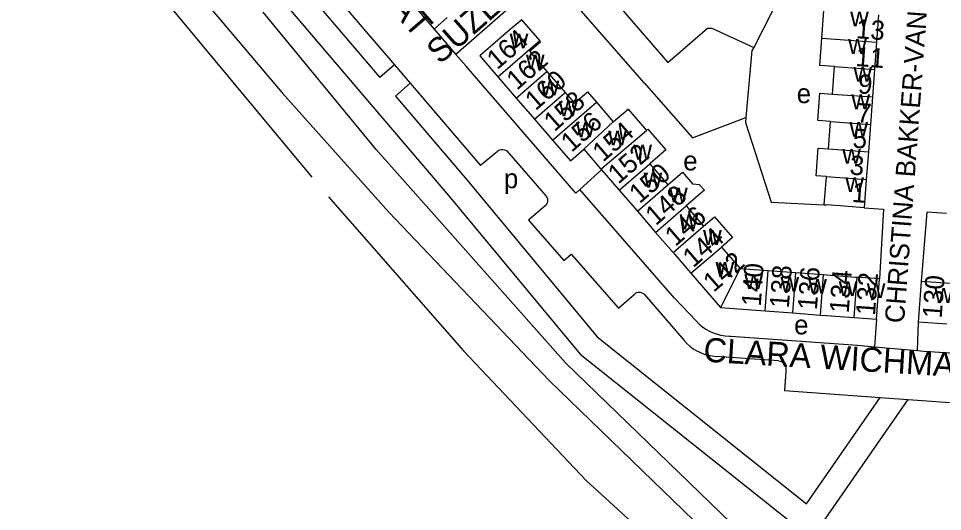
# Model space of a CAD drawing. Extents: x 159902 to 161769, y 383692 to 384875.
# Drawn here: x 160332.8 to 160524, y 383886.3 to 383988.4 of the extents above; entities that cross this region are included whole.
import ezdxf

# ---------------------------------------------------------------- set-up
doc = ezdxf.new("R2010")
doc.units = 0
for name, color, linetype in [('BLT_Basislijn', 7, 'Continuous'), ('BLT_Bebouwing', 7, 'Continuous'), ('BLT_Centroide', 7, 'Continuous'), ('BLT_Huisnummer', 7, 'Continuous'), ('BLT_Huisnummer_ tussenligend', 7, 'Continuous'), ('BLT_Onderverdeling_panden', 7, 'Continuous'), ('BLT_Spoorlijn', 7, 'Continuous'), ('BLT_Straatnaam', 7, 'Continuous'), ('BLT_Straatnaam_verkleind', 7, 'Continuous')]:
    doc.layers.add(name, color=color, linetype=linetype)

msp = doc.modelspace()

# ---------------------------------------------------------------- linework, layer by layer
at = {"layer": 'BLT_Basislijn'}
for p, q in [((160366.63, 384046.78), (160418.83, 383986.2)), ((160442.51, 383997.79), (160423.34, 383980.97)), ((160462.31, 383975.11), (160442.51, 383997.79)), ((160396.86, 383994.91), (160404.28, 383986.22)), ((160392.69, 383993.68), (160407.59, 383976.17)), ((160457.49, 383990.58), (160467.2, 383979.33)), ((160406.86, 383961.29), (160383.42, 383989.74)), ((160421.53, 383988.6), (160418.83, 383986.2)), ((160404.28, 383986.22), (160410.64, 383978.79)), ((160418.83, 383986.2), (160423.34, 383980.97)), ((160423.34, 383980.97), (160425.43, 383978.53)), ((160410.64, 383978.79), (160407.59, 383976.17)), ((160410.64, 383978.79), (160413.89, 383974.99)), ((160448.15, 383952.27), (160425.43, 383978.53)), ((160413.89, 383974.99), (160410.83, 383972.36)), ((160413.89, 383974.99), (160428.45, 383957.97)), ((160446.09, 383917.07), (160406.86, 383961.29)), ((160431.91, 383960.91), (160428.45, 383957.97)), ((160434.31, 383960.55), (160441.96, 383951.73)), ((160448.98, 383953.03), (160453.44, 383957.11)), ((160448.15, 383952.27), (160448.98, 383953.03)), ((160468.55, 383930.54), (160448.98, 383953.03)), ((160519.68, 383933.96), (160520.82, 383948.31)), ((160524.87, 383948.05), (160520.82, 383948.31)), ((160462.37, 383931.26), (160470.55, 383921.77)), ((160473.1, 383925.75), (160468.55, 383930.54)), ((160510.39, 383926.17), (160509.92, 383920.46)), ((160518.82, 383919.66), (160519.06, 383925.55)), ((160480.24, 383922.67), (160506.4, 383920.78)), ((160506.4, 383920.78), (160509.92, 383920.46)), ((160509.92, 383920.46), (160518.82, 383919.66)), ((160518.82, 383919.66), (160521.42, 383919.42)), ((160490.07, 383917.54), (160477.28, 383918.47)), ((160491.58, 383915.36), (160491.29, 383911.41)), ((160491.29, 383911.41), (160511.09, 383909.98)), ((160511.09, 383909.98), (160516.88, 383909.56)), ((160499.71, 383884.73), (160516.88, 383909.56)), ((160516.88, 383909.56), (160534.98, 383908.26))]:
    msp.add_line(p, q, dxfattribs=at)
for points in [[(160332.83, 384037.54), (160387.41, 383973.03), (160409.45, 383948.29), (160442.61, 383913.47), (160476.86, 383880.31), (160497.51, 383864), (160513.41, 383855.86), (160549.35, 383829.03)], [(160500.3, 384001.27), (160494.44, 384001.03), (160484.96, 383982.42)], [(160385.42, 383994.5), (160421.82, 383951.74), (160449.07, 383918.9), (160494.74, 383882.47)], [(160467.2, 383979.33), (160475.37, 383986.38), (160476.31, 383986.38), (160484.96, 383982.42)], [(160484.96, 383982.42), (160484.54, 383981.78), (160483.31, 383967.91)], [(160462.31, 383975.11), (160472.32, 383963.73), (160483.31, 383967.91)], [(160410.83, 383972.36), (160425.65, 383954.96), (160452.59, 383922.48), (160495.87, 383887.96), (160511.09, 383909.98)], [(160483.31, 383967.91), (160483.27, 383966.91), (160488.53, 383950.4), (160499.55, 383949.85)], [(160434.31, 383960.55), (160434.07, 383960.82), (160433.77, 383961.04), (160433.43, 383961.18), (160433.07, 383961.25), (160432.7, 383961.24), (160432.35, 383961.15), (160432.02, 383960.99), (160431.91, 383960.91)], [(160441.96, 383951.73), (160442.15, 383951.44), (160442.27, 383951.11), (160442.31, 383950.77), (160442.27, 383950.42), (160442.16, 383950.1), (160441.97, 383949.8), (160441.8, 383949.63)], [(160441.8, 383949.63), (160438.38, 383946.66), (160445.65, 383938.29), (160447.2, 383939.65)], [(160507.82, 383949.24), (160511.83, 383948.92), (160511.01, 383934.53)], [(160447.2, 383939.65), (160456.95, 383928.43), (160460.19, 383931.3)], [(160460.19, 383931.3), (160460.46, 383931.52), (160460.78, 383931.66), (160461.13, 383931.73), (160461.48, 383931.72), (160461.81, 383931.63), (160462.12, 383931.47), (160462.37, 383931.26)], [(160473.1, 383925.75), (160473.7, 383925.13), (160474.34, 383924.58), (160475.04, 383924.09), (160475.78, 383923.66), (160476.55, 383923.31), (160477.36, 383923.03), (160478.18, 383922.83), (160479.03, 383922.71), (160479.88, 383922.66), (160480.24, 383922.67)], [(160470.55, 383921.77), (160471.13, 383921.14), (160471.76, 383920.57), (160472.44, 383920.05), (160473.16, 383919.61), (160473.93, 383919.23), (160474.72, 383918.92), (160475.55, 383918.7), (160476.39, 383918.55), (160477.28, 383918.47)], [(160553.89, 383917.31), (160552.21, 383917.29), (160521.42, 383919.42)], [(160490.07, 383917.54), (160490.43, 383917.46), (160490.77, 383917.3), (160491.07, 383917.07), (160491.32, 383916.78), (160491.5, 383916.44), (160491.6, 383916.08), (160491.63, 383915.7), (160491.58, 383915.36)], [(160552.35, 383833.03), (160516.07, 383860.12), (160500.23, 383868.23), (160480.16, 383884.08), (160446.09, 383917.07)]]:
    msp.add_lwpolyline(points, dxfattribs=at)
at = {"layer": 'BLT_Bebouwing'}
for p, q in [((160510.76, 383989.2), (160510.34, 383983.5)), ((160510.34, 383983.5), (160509.93, 383977.83)), ((160428.27, 383980.66), (160432.03, 383976.3)), ((160438.56, 383981.63), (160442.18, 383977.45)), ((160442.18, 383977.45), (160445.94, 383973.09)), ((160501.24, 383972.77), (160501.66, 383978.45)), ((160509.93, 383977.83), (160509.51, 383972.17)), ((160432.03, 383976.3), (160435.8, 383971.94)), ((160435.8, 383971.94), (160439.57, 383967.58)), ((160452.42, 383971.07), (160455.9, 383967.04)), ((160509.51, 383972.17), (160509.09, 383966.47)), ((160439.57, 383967.58), (160443.33, 383963.22)), ((160500.4, 383961.4), (160500.82, 383967.09)), ((160509.09, 383966.47), (160508.67, 383960.79)), ((160449.78, 383961.34), (160453.35, 383957.22)), ((160508.67, 383960.79), (160508.25, 383955.11)), ((160463.43, 383958.32), (160467.2, 383953.96)), ((160453.35, 383957.22), (160453.44, 383957.11)), ((160453.44, 383957.11), (160457.11, 383952.86)), ((160499.55, 383949.85), (160500, 383955.72)), ((160473.77, 383954), (160474.75, 383952.87)), ((160508.25, 383955.11), (160507.82, 383949.24)), ((160457.11, 383952.86), (160460.88, 383948.49)), ((160460.88, 383948.49), (160464.65, 383944.13)), ((160470.97, 383949.6), (160474.59, 383945.41)), ((160499.55, 383949.85), (160500, 383949.82)), ((160464.65, 383944.13), (160468.27, 383939.94)), ((160478.31, 383941.1), (160482.17, 383936.64)), ((160468.27, 383939.94), (160471.96, 383935.71)), ((160482.17, 383936.64), (160487.92, 383936.22)), ((160471.96, 383935.71), (160478.11, 383928.55)), ((160487.92, 383936.22), (160493.66, 383935.8)), ((160493.66, 383935.8), (160499.41, 383935.38)), ((160511.01, 383934.53), (160506.28, 383934.88)), ((160510.39, 383926.17), (160511.01, 383934.53)), ((160519.06, 383925.55), (160519.68, 383933.96)), ((160525.59, 383933.53), (160519.68, 383933.96)), ((160478.11, 383928.55), (160487.31, 383927.87)), ((160487.31, 383927.87), (160493.05, 383927.45)), ((160493.05, 383927.45), (160498.8, 383927.02)), ((160505.67, 383926.52), (160510.39, 383926.17)), ((160524.88, 383925.12), (160519.06, 383925.55))]:
    msp.add_line(p, q, dxfattribs=at)
for points in [[(160499.06, 383984.36), (160499.47, 383990.04)], [(160440.68, 383983.83), (160436.94, 383988.15), (160434.64, 383986.17), (160428.27, 383980.66)], [(160501.66, 383978.45), (160498.64, 383978.67), (160499.06, 383984.36)], [(160438.56, 383981.63), (160440.86, 383983.61), (160440.68, 383983.83)], [(160445.94, 383973.09), (160447.85, 383970.85), (160450.56, 383973.22), (160452.42, 383971.07)], [(160500.82, 383967.09), (160498.21, 383967.29), (160498.64, 383972.96), (160501.24, 383972.77)], [(160455.9, 383967.04), (160458.95, 383969.62), (160462.74, 383965.25)], [(160462.74, 383965.25), (160463.04, 383965.51), (160466.76, 383961.2), (160463.43, 383958.32)], [(160443.33, 383963.22), (160447.02, 383958.95), (160449.78, 383961.34)], [(160500, 383955.72), (160497.89, 383955.87), (160498.3, 383961.55), (160500.4, 383961.4)], [(160467.2, 383953.96), (160470.23, 383956.57), (160472.36, 383954.1)], [(160473.77, 383954), (160472.36, 383954.1)], [(160474.75, 383952.87), (160470.97, 383949.6)], [(160507.82, 383949.24), (160502.84, 383949.61), (160500, 383949.82)], [(160474.59, 383945.41), (160476.87, 383947.37), (160480.59, 383943.07), (160478.31, 383941.1)], [(160499.41, 383935.38), (160500, 383935.34), (160506.02, 383934.89), (160506.28, 383934.88)], [(160498.8, 383927.02), (160500, 383926.93), (160505.67, 383926.52)]]:
    msp.add_lwpolyline(points, dxfattribs=at)
at = {"layer": 'BLT_Onderverdeling_panden'}
for p, q in [((160499.06, 383984.36), (160510.34, 383983.5)), ((160432.03, 383976.3), (160440.68, 383983.83)), ((160435.8, 383971.94), (160442.18, 383977.45)), ((160501.66, 383978.45), (160509.93, 383977.83)), ((160439.57, 383967.58), (160445.94, 383973.09)), ((160443.33, 383963.22), (160452.42, 383971.07)), ((160501.24, 383972.77), (160509.51, 383972.17)), ((160455.9, 383967.04), (160449.78, 383961.34)), ((160453.35, 383957.22), (160462.74, 383965.25)), ((160500.82, 383967.09), (160509.09, 383966.47)), ((160500.4, 383961.4), (160508.67, 383960.79)), ((160457.11, 383952.86), (160463.43, 383958.32)), ((160500, 383955.72), (160508.25, 383955.11)), ((160460.88, 383948.49), (160467.2, 383953.96)), ((160464.65, 383944.13), (160470.97, 383949.6)), ((160468.27, 383939.94), (160474.59, 383945.41)), ((160471.96, 383935.71), (160478.31, 383941.1)), ((160482.17, 383936.64), (160478.11, 383928.55)), ((160487.31, 383927.87), (160487.92, 383936.22)), ((160493.05, 383927.45), (160493.66, 383935.8)), ((160498.8, 383927.02), (160499.41, 383935.38)), ((160506.28, 383934.88), (160505.67, 383926.52))]:
    msp.add_line(p, q, dxfattribs=at)
at = {"layer": 'BLT_Spoorlijn'}
for points in [[(160342.4, 384017.09), (160393.55, 383955.54)], [(160396.97, 383951.5), (160424.91, 383919.64), (160450.32, 383892.74), (160470.4, 383874.31)]]:
    msp.add_lwpolyline(points, dxfattribs=at)

# ---------------------------------------------------------------- texts
at = {"layer": 'BLT_Centroide'}
for s, p in [('w', (160504.91, 383986.78)), ('w', (160434.46, 383982.22)), ('w', (160504.49, 383981.09)), ('w', (160437.82, 383977.88)), ('w', (160505.58, 383975.31)), ('w', (160440.88, 383972.5)), ('e', (160493.85, 383970.89)), ('w', (160444.64, 383968.16)), ('w', (160505.16, 383969.62)), ('w', (160448.18, 383963.84)), ('w', (160504.75, 383963.94)), ('w', (160454.84, 383962.12)), ('w', (160460.05, 383959.19)), ('w', (160503.27, 383958.34)), ('e', (160470.37, 383956.96)), ('p', (160433.26, 383953.28)), ('w', (160462.16, 383953.41)), ('w', (160503.91, 383952.47)), ('w', (160467.44, 383950.34)), ('w', (160469.62, 383944.78)), ('w', (160474.47, 383941.53)), ('w', (160477.06, 383934.91)), ('w', (160483.02, 383932.38)), ('w', (160490.48, 383931.83)), ('w', (160496.23, 383931.42)), ('w', (160502.55, 383930.95)), ('w', (160508.34, 383930.52)), ('w', (160522.33, 383929.53)), ('e', (160493.31, 383923.01))]:
    msp.add_text(s, height=4, dxfattribs=at).set_placement(p)
at = {"layer": 'BLT_Huisnummer'}
for s, rotation, p in [('13', 355.7879, (160506.01, 383984.34)), ('164', 40.8226, (160431.88, 383977.67)), ('160', 40.8226, (160439.8, 383969.19)), ('9', 355.7873, (160506.4, 383972.93)), ('156', 41.6021, (160447.26, 383960.55)), ('5', 355.7879, (160505.32, 383961.67)), ('152', 40.8311, (160456.92, 383953.98)), ('1', 355.7788, (160505.15, 383950.45)), ('148', 40.8311, (160464.68, 383945.38)), ('144', 40.8311, (160472.42, 383936.67)), ('140', 85.8325, (160486.4, 383928.72)), ('136', 85.7848, (160498.02, 383927.96)), ('132', 85.7906, (160510.04, 383926.82)), ('130', 85.7906, (160523.83, 383926.23))]:
    msp.add_text(s, height=4, rotation=rotation, dxfattribs=at).set_placement(p)
at = {"layer": 'BLT_Huisnummer_ tussenligend'}
for s, rotation, p in [('11', 355.7873, (160505.93, 383978.58)), ('162', 40.8226, (160435.94, 383973.42)), ('158', 41.6021, (160443.72, 383964.83)), ('7', 355.7879, (160506.18, 383966.95)), ('154', 40.8311, (160453.75, 383958.54)), ('3', 355.7788, (160504.7, 383956.11)), ('150', 40.8311, (160461.33, 383949.94)), ('146', 40.8311, (160468.73, 383941.07)), ('142', 40.8311, (160476.65, 383931.58)), ('138', 85.7848, (160492.22, 383928.32)), ('134', 85.7906, (160504.6, 383927.33))]:
    msp.add_text(s, height=4, rotation=rotation, dxfattribs=at).set_placement(p)
at = {"layer": 'BLT_Straatnaam'}
for s, height, rotation, p in [('CLARA WICHMANNSTRAAT', 4.9999, 310.8477, (160357.48, 384050.74)), ('SUZE GROENEWEGSTRAAT', 5, 41.4257, (160420.04, 383978.77)), ('CLARA WICHMANNSTRAAT', 4.9999, 356.5409, (160474.46, 383917.38))]:
    msp.add_text(s, height=height, rotation=rotation, dxfattribs=at).set_placement(p)
at = {"layer": 'BLT_Straatnaam_verkleind'}
msp.add_text('CHRISTINA BAKKER-VAN BOSSESTRAAT', height=4, rotation=85.7906, dxfattribs=at).set_placement((160516.05, 383925.23))

doc.saveas('drawing.dxf')
